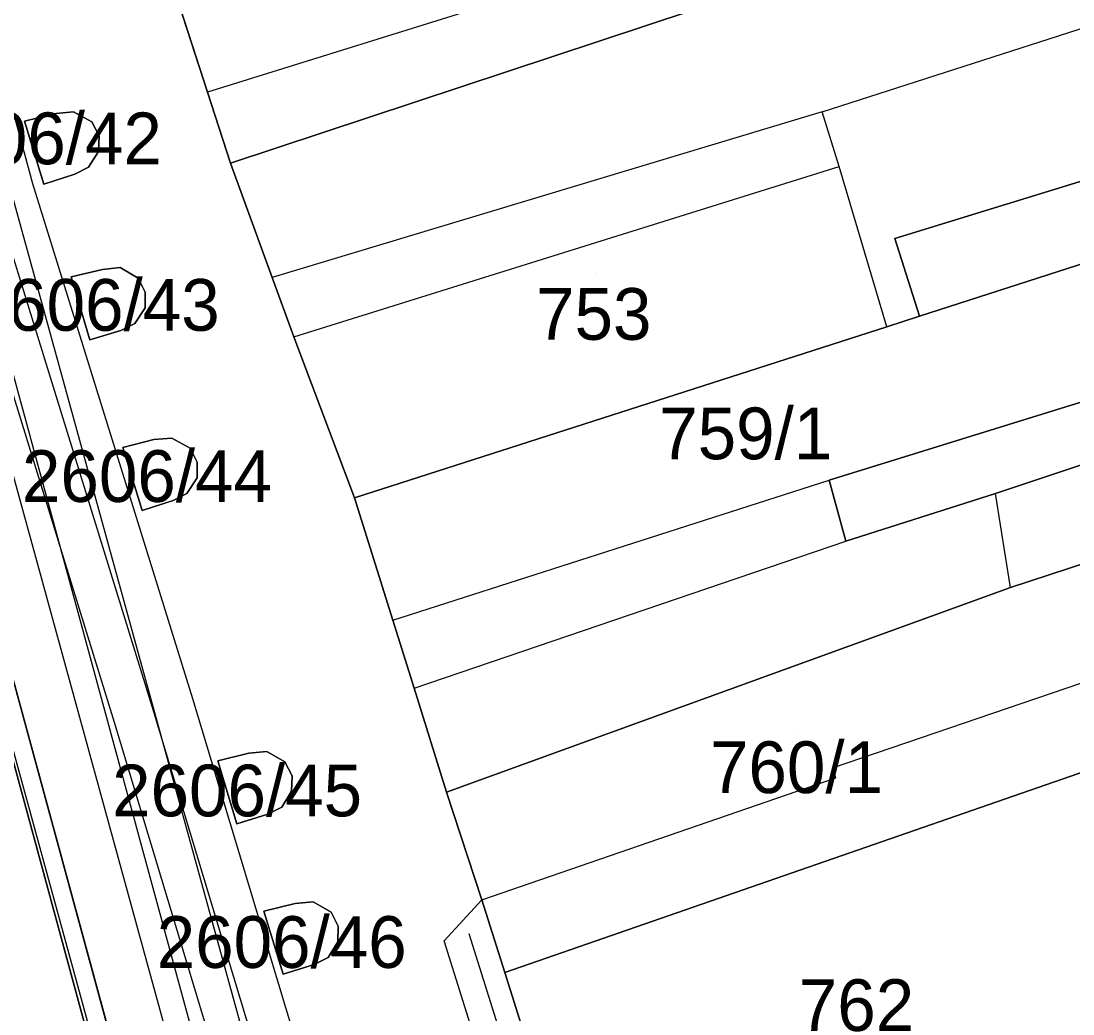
# Model space of a CAD drawing. Extents: x -263423 to -261326, y -1240067 to -1237864.
# Drawn here: x -262924.58 to -262883.91, y -1239094.93 to -1239056.53 of the extents above; entities that cross this region are included whole.
import ezdxf

# ---------------------------------------------------------------- set-up
doc = ezdxf.new("R2010")
doc.units = 0
for name, color, linetype in [('body_kn', 7, 'Continuous'), ('kladpar_druhypozemkov', 7, 'Continuous'), ('kladpar_hranice', 7, 'Continuous'), ('kladpar_parcelnecisla', 7, 'Continuous'), ('kladpar_plochy', 7, 'Continuous'), ('tarchy_linie', 7, 'Continuous'), ('zappar_hrandruhpozemk', 7, 'Continuous')]:
    doc.layers.add(name, color=color, linetype=linetype)

msp = doc.modelspace()

# ---------------------------------------------------------------- linework, layer by layer
at = {"layer": 'body_kn'}
for p, q in [((-262917.38, -1239059.28), (-262917.38, -1239059.28)), ((-262923.24, -1239060.11), (-262923.24, -1239060.11)), ((-262922.55, -1239060.04), (-262922.55, -1239060.04)), ((-262893.6, -1239060.05), (-262893.6, -1239060.05)), ((-262924.45, -1239060.4), (-262924.45, -1239060.4)), ((-262924.45, -1239060.4), (-262924.45, -1239060.4)), ((-262921.85, -1239060.43), (-262921.85, -1239060.43)), ((-262921.57, -1239060.97), (-262921.57, -1239060.97)), ((-262921.59, -1239061.58), (-262921.59, -1239061.58)), ((-262921.97, -1239062.19), (-262921.97, -1239062.19)), ((-262916.48, -1239062.03), (-262916.48, -1239062.03)), ((-262892.95, -1239062.16), (-262892.95, -1239062.16)), ((-262922.5, -1239062.46), (-262922.5, -1239062.46)), ((-262924.14, -1239062.81), (-262924.14, -1239062.81)), ((-262923.7, -1239062.84), (-262923.7, -1239062.84)), ((-262890.79, -1239064.94), (-262890.79, -1239064.94)), ((-262922.65, -1239066.42), (-262922.65, -1239066.42)), ((-262922.65, -1239066.42), (-262922.65, -1239066.42)), ((-262921.44, -1239066.14), (-262921.44, -1239066.14)), ((-262920.75, -1239066.07), (-262920.75, -1239066.07)), ((-262914.87, -1239066.45), (-262914.87, -1239066.45)), ((-262920.05, -1239066.47), (-262920.05, -1239066.47)), ((-262919.78, -1239067.02), (-262919.78, -1239067.02)), ((-262919.79, -1239067.62), (-262919.79, -1239067.62)), ((-262889.84, -1239067.95), (-262889.84, -1239067.95)), ((-262920.18, -1239068.23), (-262920.18, -1239068.23)), ((-262891.11, -1239068.36), (-262891.11, -1239068.36)), ((-262891.11, -1239068.36), (-262891.11, -1239068.36)), ((-262921.92, -1239068.86), (-262921.92, -1239068.86)), ((-262920.72, -1239068.5), (-262920.72, -1239068.5)), ((-262914.03, -1239068.75), (-262914.03, -1239068.75)), ((-262914.03, -1239068.75), (-262914.03, -1239068.75)), ((-262919.45, -1239072.72), (-262919.45, -1239072.72)), ((-262918.75, -1239072.66), (-262918.75, -1239072.66)), ((-262920.65, -1239073.02), (-262920.65, -1239073.02)), ((-262920.65, -1239073.02), (-262920.65, -1239073.02)), ((-262918.05, -1239073.05), (-262918.05, -1239073.05)), ((-262917.77, -1239073.59), (-262917.77, -1239073.59)), ((-262917.78, -1239074.2), (-262917.78, -1239074.2)), ((-262893.34, -1239074.29), (-262893.34, -1239074.29)), ((-262918.17, -1239074.81), (-262918.17, -1239074.81)), ((-262911.69, -1239074.97), (-262911.69, -1239074.97)), ((-262886.9, -1239074.81), (-262886.9, -1239074.81)), ((-262918.7, -1239075.08), (-262918.7, -1239075.08)), ((-262919.9, -1239075.46), (-262919.9, -1239075.46)), ((-262892.69, -1239076.65), (-262892.69, -1239076.65)), ((-262886.32, -1239078.44), (-262886.32, -1239078.44)), ((-262910.21, -1239079.7), (-262910.21, -1239079.7)), ((-262909.38, -1239082.33), (-262909.38, -1239082.33)), ((-262917.96, -1239082.73), (-262917.96, -1239082.73)), ((-262919.47, -1239083.19), (-262919.47, -1239083.19)), ((-262920.98, -1239083.65), (-262920.98, -1239083.65)), ((-262916.98, -1239085.14), (-262916.98, -1239085.14)), ((-262916.98, -1239085.14), (-262916.98, -1239085.14)), ((-262915.77, -1239084.85), (-262915.77, -1239084.85)), ((-262915.08, -1239084.78), (-262915.08, -1239084.78)), ((-262914.38, -1239085.18), (-262914.38, -1239085.18)), ((-262893.2, -1239085.41), (-262893.2, -1239085.41)), ((-262914.1, -1239085.72), (-262914.1, -1239085.72)), ((-262893.08, -1239085.8), (-262893.08, -1239085.8)), ((-262914.12, -1239086.32), (-262914.12, -1239086.32)), ((-262908.13, -1239086.36), (-262908.13, -1239086.36)), ((-262915.04, -1239087.2), (-262915.04, -1239087.2)), ((-262914.5, -1239086.93), (-262914.5, -1239086.93)), ((-262916.24, -1239087.58), (-262916.24, -1239087.58)), ((-262913.98, -1239090.66), (-262913.98, -1239090.66)), ((-262913.29, -1239090.59), (-262913.29, -1239090.59)), ((-262906.77, -1239090.52), (-262906.77, -1239090.52)), ((-262906.77, -1239090.52), (-262906.77, -1239090.52)), ((-262915.19, -1239090.95), (-262915.19, -1239090.95)), ((-262915.19, -1239090.95), (-262915.19, -1239090.95)), ((-262912.59, -1239090.99), (-262912.59, -1239090.99)), ((-262912.32, -1239091.54), (-262912.32, -1239091.54)), ((-262907.27, -1239091.82), (-262907.27, -1239091.82)), ((-262912.33, -1239092.14), (-262912.33, -1239092.14)), ((-262908.22, -1239092.11), (-262908.22, -1239092.11)), ((-262912.71, -1239092.75), (-262912.71, -1239092.75)), ((-262913.25, -1239093.02), (-262913.25, -1239093.02)), ((-262914.45, -1239093.39), (-262914.45, -1239093.39)), ((-262905.88, -1239093.33), (-262905.88, -1239093.33))]:
    msp.add_line(p, q, dxfattribs=at)
at = {"layer": 'kladpar_druhypozemkov'}
for p, q in [((-262923.15, -1239061.22), (-262923.15, -1239061.22)), ((-262902.36, -1239066.27), (-262902.36, -1239066.27)), ((-262921.36, -1239067.36), (-262921.36, -1239067.36)), ((-262896.13, -1239071.44), (-262896.13, -1239071.44)), ((-262919.41, -1239073.88), (-262919.41, -1239073.88)), ((-262894.57, -1239083.89), (-262894.57, -1239083.89)), ((-262915.83, -1239086.01), (-262915.83, -1239086.01)), ((-262914.03, -1239091.77), (-262914.03, -1239091.77)), ((-262892.17, -1239093.29), (-262892.17, -1239093.29))]:
    msp.add_line(p, q, dxfattribs=at)
at = {"layer": 'kladpar_hranice'}
for points in [[(-262930.47, -1239014.27), (-262921.21, -1239040.26), (-262923.13, -1239040.92), (-262921.94, -1239044.69), (-262921.35, -1239046.8), (-262918.8, -1239054.86), (-262917.38, -1239059.28), (-262916.48, -1239062.03), (-262914.87, -1239066.45), (-262914.03, -1239068.75), (-262911.69, -1239074.97), (-262910.21, -1239079.7), (-262909.38, -1239082.33), (-262908.13, -1239086.36), (-262906.77, -1239090.52), (-262905.88, -1239093.33), (-262902.5, -1239104.08)], [(-262872.45, -1239047.67), (-262865.55, -1239045.47), (-262857.55, -1239042.6), (-262856.18, -1239046.5), (-262851.13, -1239044.96), (-262846.84, -1239043.15), (-262846.66, -1239043.6), (-262844.81, -1239048.91), (-262864.95, -1239055.97), (-262864.72, -1239056.93), (-262890.79, -1239064.94), (-262889.84, -1239067.95), (-262891.11, -1239068.36), (-262911.69, -1239074.97), (-262914.03, -1239068.75), (-262914.87, -1239066.45), (-262916.48, -1239062.03), (-262898.65, -1239056.13), (-262872.45, -1239047.67)], [(-262899.26, -1239049.12), (-262884.81, -1239044.42), (-262884.4, -1239045.95), (-262885.43, -1239046.31), (-262884.66, -1239048.81), (-262899.48, -1239053.44), (-262899.42, -1239053.69), (-262898.65, -1239056.13), (-262916.48, -1239062.03), (-262917.38, -1239059.28), (-262918.8, -1239054.86), (-262899.26, -1239049.12)], [(-262916.91, -1239114.53), (-262935.33, -1239046.71), (-262935.43, -1239046.63), (-262935.55, -1239046.43), (-262935.58, -1239046.27), (-262935.55, -1239046.08), (-262935.45, -1239045.9), (-262935.32, -1239045.79), (-262935.15, -1239045.71), (-262934.94, -1239045.69), (-262934.73, -1239045.75), (-262934.57, -1239045.86), (-262934.46, -1239046.02), (-262934.42, -1239046.21), (-262934.44, -1239046.39), (-262934.53, -1239046.57)], [(-262916.13, -1239114.22), (-262934.53, -1239046.57), (-262934.44, -1239046.39), (-262934.42, -1239046.21), (-262934.46, -1239046.02), (-262934.57, -1239045.86), (-262934.73, -1239045.75), (-262934.94, -1239045.69), (-262935.15, -1239045.71), (-262935.32, -1239045.79), (-262935.45, -1239045.9), (-262935.55, -1239046.08), (-262935.58, -1239046.27), (-262935.55, -1239046.43), (-262935.43, -1239046.63), (-262935.33, -1239046.71), (-262916.91, -1239114.53)], [(-262934.53, -1239046.57), (-262916.13, -1239114.22)], [(-262864.72, -1239056.93), (-262863.83, -1239059.55), (-262874.04, -1239062.86), (-262875.78, -1239063.42), (-262877.59, -1239064), (-262889.84, -1239067.95), (-262890.79, -1239064.94), (-262864.72, -1239056.93)], [(-262924.45, -1239060.4), (-262923.24, -1239060.11), (-262922.55, -1239060.04), (-262921.85, -1239060.43), (-262921.57, -1239060.97), (-262921.59, -1239061.58), (-262921.97, -1239062.19), (-262922.5, -1239062.46), (-262923.7, -1239062.84), (-262924.45, -1239060.4)], [(-262923.24, -1239060.11), (-262924.45, -1239060.4), (-262923.7, -1239062.84), (-262922.5, -1239062.46), (-262921.97, -1239062.19), (-262921.59, -1239061.58), (-262921.57, -1239060.97), (-262921.85, -1239060.43), (-262922.55, -1239060.04), (-262923.24, -1239060.11)], [(-262882.09, -1239085.08), (-262863.43, -1239079.26), (-262845.68, -1239073.99), (-262839.87, -1239072.34), (-262840.28, -1239070.93), (-262817.72, -1239063.42), (-262815.92, -1239068.28), (-262804.92, -1239064.46), (-262804.22, -1239064.15), (-262802.54, -1239068.64), (-262803.43, -1239068.94), (-262812.96, -1239072.03), (-262826.95, -1239076.56), (-262867.57, -1239091.24), (-262877.82, -1239095.66), (-262902.5, -1239104.08), (-262905.88, -1239093.33), (-262882.09, -1239085.08)], [(-262908.13, -1239086.36), (-262909.38, -1239082.33), (-262910.21, -1239079.7), (-262911.69, -1239074.97), (-262891.11, -1239068.36), (-262889.84, -1239067.95), (-262877.59, -1239064), (-262876.99, -1239066.39), (-262876.32, -1239069.02), (-262893.34, -1239074.29), (-262892.69, -1239076.65), (-262886.9, -1239074.81), (-262875.64, -1239071.05), (-262874.44, -1239074.54), (-262886.32, -1239078.44), (-262908.13, -1239086.36)], [(-262873.28, -1239065.24), (-262872.46, -1239067.82), (-262871.94, -1239069.44), (-262870.69, -1239073.31), (-262874.44, -1239074.54), (-262875.64, -1239071.05), (-262886.9, -1239074.81), (-262892.69, -1239076.65), (-262893.34, -1239074.29), (-262876.32, -1239069.02), (-262876.99, -1239066.39), (-262873.28, -1239065.24)], [(-262922.65, -1239066.42), (-262921.44, -1239066.14), (-262920.75, -1239066.07), (-262920.05, -1239066.47), (-262919.78, -1239067.02), (-262919.79, -1239067.62), (-262920.18, -1239068.23), (-262920.72, -1239068.5), (-262921.92, -1239068.86), (-262922.65, -1239066.42)], [(-262921.44, -1239066.14), (-262922.65, -1239066.42), (-262921.92, -1239068.86), (-262920.72, -1239068.5), (-262920.18, -1239068.23), (-262919.79, -1239067.62), (-262919.78, -1239067.02), (-262920.05, -1239066.47), (-262920.75, -1239066.07), (-262921.44, -1239066.14)], [(-262886.32, -1239078.44), (-262874.44, -1239074.54), (-262870.69, -1239073.31), (-262861.84, -1239070.4), (-262859.49, -1239069.67), (-262858.97, -1239069.51), (-262857.42, -1239074.12), (-262883.04, -1239081.95), (-262882.09, -1239085.08), (-262905.88, -1239093.33), (-262906.77, -1239090.52), (-262908.13, -1239086.36), (-262886.32, -1239078.44)], [(-262920.65, -1239073.02), (-262919.45, -1239072.72), (-262918.75, -1239072.66), (-262918.05, -1239073.05), (-262917.77, -1239073.59), (-262917.78, -1239074.2), (-262918.17, -1239074.81), (-262918.7, -1239075.08), (-262919.9, -1239075.46), (-262920.65, -1239073.02)], [(-262919.45, -1239072.72), (-262920.65, -1239073.02), (-262919.9, -1239075.46), (-262918.7, -1239075.08), (-262918.17, -1239074.81), (-262917.78, -1239074.2), (-262917.77, -1239073.59), (-262918.05, -1239073.05), (-262918.75, -1239072.66), (-262919.45, -1239072.72)], [(-262916.98, -1239085.14), (-262915.77, -1239084.85), (-262915.08, -1239084.78), (-262914.38, -1239085.18), (-262914.1, -1239085.72), (-262914.12, -1239086.32), (-262914.5, -1239086.93), (-262915.04, -1239087.2), (-262916.24, -1239087.58), (-262916.98, -1239085.14)], [(-262915.77, -1239084.85), (-262916.98, -1239085.14), (-262916.24, -1239087.58), (-262915.04, -1239087.2), (-262914.5, -1239086.93), (-262914.12, -1239086.32), (-262914.1, -1239085.72), (-262914.38, -1239085.18), (-262915.08, -1239084.78), (-262915.77, -1239084.85)], [(-262915.19, -1239090.95), (-262913.98, -1239090.66), (-262913.29, -1239090.59), (-262912.59, -1239090.99), (-262912.32, -1239091.54), (-262912.33, -1239092.14), (-262912.71, -1239092.75), (-262913.25, -1239093.02), (-262914.45, -1239093.39), (-262915.19, -1239090.95)], [(-262913.98, -1239090.66), (-262915.19, -1239090.95), (-262914.45, -1239093.39), (-262913.25, -1239093.02), (-262912.71, -1239092.75), (-262912.33, -1239092.14), (-262912.32, -1239091.54), (-262912.59, -1239090.99), (-262913.29, -1239090.59), (-262913.98, -1239090.66)]]:
    msp.add_lwpolyline(points, dxfattribs=at)
at = {"layer": 'kladpar_plochy'}
for p, q in [((-262935.33, -1239046.71), (-262916.91, -1239114.53)), ((-262916.13, -1239114.22), (-262934.53, -1239046.57)), ((-262918.8, -1239054.86), (-262917.38, -1239059.28)), ((-262917.38, -1239059.28), (-262916.48, -1239062.03)), ((-262923.24, -1239060.11), (-262924.45, -1239060.4)), ((-262922.55, -1239060.04), (-262923.24, -1239060.11)), ((-262921.85, -1239060.43), (-262922.55, -1239060.04)), ((-262924.45, -1239060.4), (-262923.7, -1239062.84)), ((-262921.57, -1239060.97), (-262921.85, -1239060.43)), ((-262921.59, -1239061.58), (-262921.57, -1239060.97)), ((-262921.97, -1239062.19), (-262921.59, -1239061.58)), ((-262922.5, -1239062.46), (-262921.97, -1239062.19)), ((-262916.48, -1239062.03), (-262914.87, -1239066.45)), ((-262923.7, -1239062.84), (-262922.5, -1239062.46)), ((-262921.44, -1239066.14), (-262922.65, -1239066.42)), ((-262922.65, -1239066.42), (-262921.92, -1239068.86)), ((-262920.75, -1239066.07), (-262921.44, -1239066.14)), ((-262920.05, -1239066.47), (-262920.75, -1239066.07)), ((-262914.87, -1239066.45), (-262914.03, -1239068.75)), ((-262919.78, -1239067.02), (-262920.05, -1239066.47)), ((-262919.79, -1239067.62), (-262919.78, -1239067.02)), ((-262920.18, -1239068.23), (-262919.79, -1239067.62)), ((-262920.72, -1239068.5), (-262920.18, -1239068.23)), ((-262921.92, -1239068.86), (-262920.72, -1239068.5)), ((-262914.03, -1239068.75), (-262911.69, -1239074.97)), ((-262919.45, -1239072.72), (-262920.65, -1239073.02)), ((-262918.75, -1239072.66), (-262919.45, -1239072.72)), ((-262918.05, -1239073.05), (-262918.75, -1239072.66)), ((-262920.65, -1239073.02), (-262919.9, -1239075.46)), ((-262917.77, -1239073.59), (-262918.05, -1239073.05)), ((-262917.78, -1239074.2), (-262917.77, -1239073.59)), ((-262918.17, -1239074.81), (-262917.78, -1239074.2)), ((-262918.7, -1239075.08), (-262918.17, -1239074.81)), ((-262911.69, -1239074.97), (-262910.21, -1239079.7)), ((-262919.9, -1239075.46), (-262918.7, -1239075.08)), ((-262910.21, -1239079.7), (-262909.38, -1239082.33)), ((-262909.38, -1239082.33), (-262908.13, -1239086.36)), ((-262915.77, -1239084.85), (-262916.98, -1239085.14)), ((-262916.98, -1239085.14), (-262916.24, -1239087.58)), ((-262915.08, -1239084.78), (-262915.77, -1239084.85)), ((-262914.38, -1239085.18), (-262915.08, -1239084.78)), ((-262914.1, -1239085.72), (-262914.38, -1239085.18)), ((-262914.12, -1239086.32), (-262914.1, -1239085.72)), ((-262914.5, -1239086.93), (-262914.12, -1239086.32)), ((-262908.13, -1239086.36), (-262906.77, -1239090.52)), ((-262916.24, -1239087.58), (-262915.04, -1239087.2)), ((-262915.04, -1239087.2), (-262914.5, -1239086.93)), ((-262913.98, -1239090.66), (-262915.19, -1239090.95)), ((-262913.29, -1239090.59), (-262913.98, -1239090.66)), ((-262912.59, -1239090.99), (-262913.29, -1239090.59)), ((-262906.77, -1239090.52), (-262905.88, -1239093.33)), ((-262915.19, -1239090.95), (-262914.45, -1239093.39)), ((-262912.32, -1239091.54), (-262912.59, -1239090.99)), ((-262912.33, -1239092.14), (-262912.32, -1239091.54)), ((-262912.71, -1239092.75), (-262912.33, -1239092.14)), ((-262913.25, -1239093.02), (-262912.71, -1239092.75)), ((-262914.45, -1239093.39), (-262913.25, -1239093.02)), ((-262905.88, -1239093.33), (-262902.5, -1239104.08))]:
    msp.add_line(p, q, dxfattribs=at)
for points in [[(-262872.45, -1239047.67), (-262865.55, -1239045.47), (-262857.55, -1239042.6), (-262856.18, -1239046.5), (-262851.13, -1239044.96), (-262846.84, -1239043.15), (-262846.66, -1239043.6), (-262844.81, -1239048.91), (-262864.95, -1239055.97), (-262864.72, -1239056.93), (-262890.79, -1239064.94), (-262889.84, -1239067.95), (-262891.11, -1239068.36), (-262911.69, -1239074.97), (-262914.03, -1239068.75), (-262914.87, -1239066.45), (-262916.48, -1239062.03), (-262898.65, -1239056.13)], [(-262899.26, -1239049.12), (-262884.81, -1239044.42), (-262884.4, -1239045.95), (-262885.43, -1239046.31), (-262884.66, -1239048.81), (-262899.48, -1239053.44), (-262899.42, -1239053.69), (-262898.65, -1239056.13), (-262916.48, -1239062.03), (-262917.38, -1239059.28), (-262918.8, -1239054.86)], [(-262864.72, -1239056.93), (-262863.83, -1239059.55), (-262874.04, -1239062.86), (-262875.78, -1239063.42), (-262877.59, -1239064), (-262889.84, -1239067.95), (-262890.79, -1239064.94)], [(-262924.45, -1239060.4), (-262923.24, -1239060.11), (-262922.55, -1239060.04), (-262921.85, -1239060.43), (-262921.57, -1239060.97), (-262921.59, -1239061.58), (-262921.97, -1239062.19), (-262922.5, -1239062.46), (-262923.7, -1239062.84)], [(-262882.09, -1239085.08), (-262863.43, -1239079.26), (-262845.68, -1239073.99), (-262839.87, -1239072.34), (-262840.28, -1239070.93), (-262817.72, -1239063.42), (-262815.92, -1239068.28), (-262804.92, -1239064.46), (-262804.22, -1239064.15), (-262802.54, -1239068.64), (-262803.43, -1239068.94), (-262812.96, -1239072.03), (-262826.95, -1239076.56), (-262867.57, -1239091.24), (-262877.82, -1239095.66), (-262902.5, -1239104.08), (-262905.88, -1239093.33)], [(-262908.13, -1239086.36), (-262909.38, -1239082.33), (-262910.21, -1239079.7), (-262911.69, -1239074.97), (-262891.11, -1239068.36), (-262889.84, -1239067.95), (-262877.59, -1239064), (-262876.99, -1239066.39), (-262876.32, -1239069.02), (-262893.34, -1239074.29), (-262892.69, -1239076.65), (-262886.9, -1239074.81), (-262875.64, -1239071.05), (-262874.44, -1239074.54), (-262886.32, -1239078.44)], [(-262873.28, -1239065.24), (-262872.46, -1239067.82), (-262871.94, -1239069.44), (-262870.69, -1239073.31), (-262874.44, -1239074.54), (-262875.64, -1239071.05), (-262886.9, -1239074.81), (-262892.69, -1239076.65), (-262893.34, -1239074.29), (-262876.32, -1239069.02), (-262876.99, -1239066.39)], [(-262922.65, -1239066.42), (-262921.44, -1239066.14), (-262920.75, -1239066.07), (-262920.05, -1239066.47), (-262919.78, -1239067.02), (-262919.79, -1239067.62), (-262920.18, -1239068.23), (-262920.72, -1239068.5), (-262921.92, -1239068.86)], [(-262886.32, -1239078.44), (-262874.44, -1239074.54), (-262870.69, -1239073.31), (-262861.84, -1239070.4), (-262859.49, -1239069.67), (-262858.97, -1239069.51), (-262857.42, -1239074.12), (-262883.04, -1239081.95), (-262882.09, -1239085.08), (-262905.88, -1239093.33), (-262906.77, -1239090.52), (-262908.13, -1239086.36)], [(-262920.65, -1239073.02), (-262919.45, -1239072.72), (-262918.75, -1239072.66), (-262918.05, -1239073.05), (-262917.77, -1239073.59), (-262917.78, -1239074.2), (-262918.17, -1239074.81), (-262918.7, -1239075.08), (-262919.9, -1239075.46)], [(-262916.98, -1239085.14), (-262915.77, -1239084.85), (-262915.08, -1239084.78), (-262914.38, -1239085.18), (-262914.1, -1239085.72), (-262914.12, -1239086.32), (-262914.5, -1239086.93), (-262915.04, -1239087.2), (-262916.24, -1239087.58)], [(-262915.19, -1239090.95), (-262913.98, -1239090.66), (-262913.29, -1239090.59), (-262912.59, -1239090.99), (-262912.32, -1239091.54), (-262912.33, -1239092.14), (-262912.71, -1239092.75), (-262913.25, -1239093.02), (-262914.45, -1239093.39)]]:
    msp.add_lwpolyline(points, close=True, dxfattribs=at)
msp.add_lwpolyline([(-262916.91, -1239114.53), (-262935.33, -1239046.71), (-262935.43, -1239046.63), (-262935.55, -1239046.43), (-262935.58, -1239046.27), (-262935.55, -1239046.08), (-262935.45, -1239045.9), (-262935.32, -1239045.79), (-262935.15, -1239045.71), (-262934.94, -1239045.69), (-262934.73, -1239045.75), (-262934.57, -1239045.86), (-262934.46, -1239046.02), (-262934.42, -1239046.21), (-262934.44, -1239046.39), (-262934.53, -1239046.57), (-262916.13, -1239114.22)], dxfattribs=at)
at = {"layer": 'tarchy_linie'}
for points in [[(-262996.34, -1238842.42), (-262984.87, -1238874.65), (-262972.69, -1238908.83), (-262968.13, -1238920.79), (-262961.74, -1238939.28), (-262954.28, -1238962.39), (-262951.04, -1238972.62), (-262947.97, -1238981.02), (-262943.55, -1238993.29), (-262938.16, -1239019.82), (-262932.69, -1239037.28), (-262925.65, -1239063.25), (-262919.47, -1239083.19), (-262910.4, -1239113.29)], [(-263002.97, -1238844.59), (-262980.25, -1238906.63), (-262945.58, -1239009.09), (-262938.29, -1239035.86), (-262916.38, -1239115.82), (-262894.12, -1239198.57), (-262876.1, -1239267.26), (-262891.06, -1239270.91), (-262884.2, -1239310.37), (-262877, -1239350.49), (-262869.73, -1239390.34), (-262861.27, -1239427.46), (-262857.92, -1239442.13), (-262856.51, -1239448.31), (-262843.28, -1239506.14), (-262818.17, -1239595.69)], [(-262939.39, -1239021.15), (-262934.2, -1239037.72), (-262927.16, -1239063.69), (-262920.98, -1239083.65), (-262911.91, -1239113.75), (-262904.59, -1239137.31), (-262894.43, -1239170.66), (-262879.54, -1239218.96), (-262874.31, -1239236.62), (-262867.48, -1239260.06), (-262865.11, -1239267.42), (-262873.73, -1239264.88), (-262891.31, -1239197.83), (-262913.63, -1239115.08), (-262935.59, -1239035.12), (-262939.39, -1239021.15)], [(-262928.47, -1239046.84), (-262924.14, -1239062.81), (-262917.96, -1239082.73), (-262908.89, -1239112.83)], [(-262906.29, -1239098.28), (-262908.22, -1239092.11), (-262906.77, -1239090.52), (-262905.88, -1239093.33), (-262902.5, -1239104.08)], [(-262907.27, -1239091.82), (-262905.34, -1239097.98)]]:
    msp.add_lwpolyline(points, dxfattribs=at)
at = {"layer": 'zappar_hrandruhpozemk'}
for p, q in [((-262893.6, -1239060.05), (-262867.39, -1239051.6)), ((-262899.42, -1239053.69), (-262917.38, -1239059.28)), ((-262893.6, -1239060.05), (-262914.87, -1239066.45)), ((-262914.03, -1239068.75), (-262892.95, -1239062.16)), ((-262910.21, -1239079.7), (-262893.34, -1239074.29)), ((-262886.32, -1239078.44), (-262886.9, -1239074.81)), ((-262909.38, -1239082.33), (-262892.69, -1239076.65)), ((-262893.2, -1239085.41), (-262883.04, -1239081.95)), ((-262893.08, -1239085.8), (-262893.2, -1239085.41)), ((-262906.77, -1239090.52), (-262893.08, -1239085.8))]:
    msp.add_line(p, q, dxfattribs=at)
for points in [[(-262937.97, -1239016.31), (-262934.66, -1239027.99), (-262902.52, -1239144.64), (-262891.29, -1239186.07), (-262888.2, -1239197.19), (-262878.19, -1239233.56), (-262876.42, -1239236.1)], [(-262936.28, -1239028.36), (-262904.5, -1239145.15), (-262893.25, -1239186.79)], [(-262891.11, -1239068.36), (-262892.95, -1239062.16), (-262893.6, -1239060.05)]]:
    msp.add_lwpolyline(points, dxfattribs=at)

# ---------------------------------------------------------------- texts
at = {"layer": 'kladpar_parcelnecisla'}
for s, p in [('2606/42', (-262928.806, -1239062.07)), ('2606/43', (-262926.571, -1239068.51)), ('753', (-262904.669, -1239068.86)), ('759/1', (-262899.907, -1239073.48)), ('2606/44', (-262924.549, -1239075.13)), ('760/1', (-262897.944, -1239086.39)), ('2606/45', (-262921.064, -1239087.29)), ('2606/46', (-262919.339, -1239093.15)), ('762', (-262894.508, -1239095.59))]:
    msp.add_text(s, height=2, dxfattribs=at).set_placement(p)

doc.saveas('drawing.dxf')
